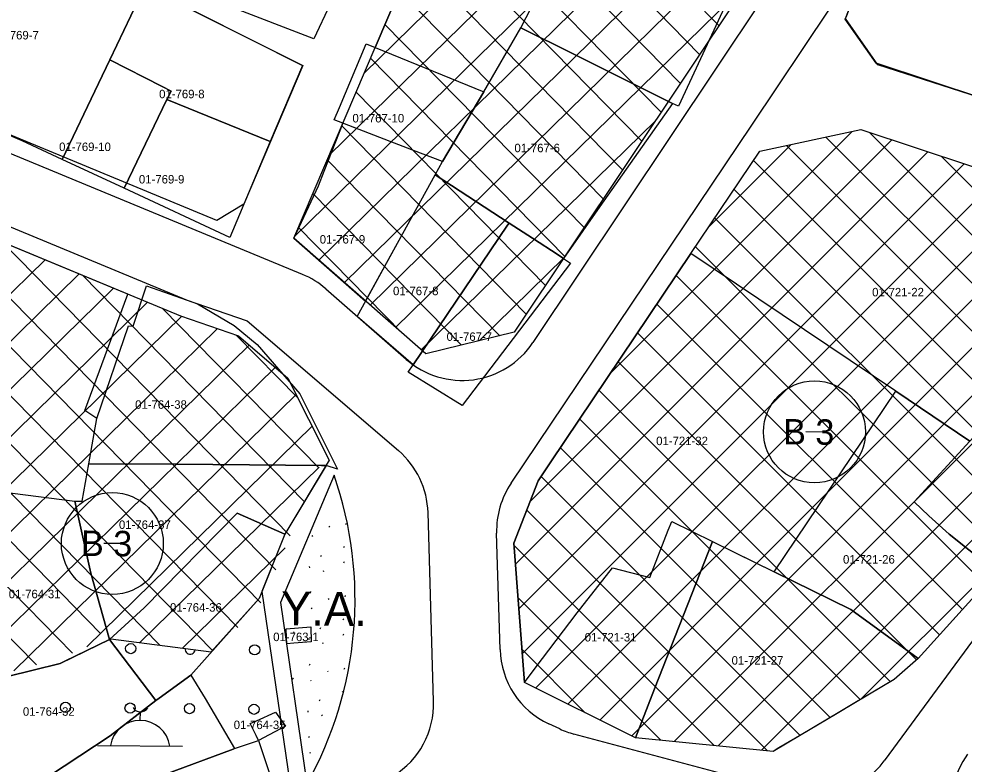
# Model space of a CAD drawing. Extents: x 413946 to 415528, y 4453939 to 4454944.
# Drawn here: x 414736.9 to 414848.2, y 4454767.4 to 4454855.2 of the extents above; entities that cross this region are included whole.
import ezdxf

# ---------------------------------------------------------------- set-up
doc = ezdxf.new("R2010")
doc.units = 0
for name, color, linetype in [('0_KADASTRO', 7, 'Continuous'), ('Level 27', 7, 'Continuous'), ('Level 28', 7, 'Continuous'), ('Level 29', 7, 'Continuous'), ('Level 32', 7, 'Continuous'), ('Level 34', 7, 'Continuous'), ('Level 41', 7, 'Continuous'), ('Level 46', 7, 'Continuous'), ('Level 57', 7, 'Continuous'), ('Level 62', 7, 'Continuous')]:
    doc.layers.add(name, color=color, linetype=linetype)

msp = doc.modelspace()

# ---------------------------------------------------------------- linework, layer by layer
at = {"layer": '0_KADASTRO'}
for p, q in [((414737.05, 4454828.01), (414729.27, 4454831.23)), ((414749.75, 4454822.75), (414737.05, 4454828.01)), ((414744.66, 4454809.04), (414749.75, 4454822.75)), ((414746.08, 4454808.1), (414744.66, 4454809.04)), ((414745.77, 4454806.31), (414746.08, 4454808.1)), ((414745.16, 4454802.77), (414745.77, 4454806.31)), ((414744.34, 4454798.37), (414745.16, 4454802.77)), ((414736.17, 4454799.3), (414743.48, 4454798.36)), ((414743.48, 4454798.36), (414744.34, 4454798.37))]:
    msp.add_line(p, q, dxfattribs=at)
for points in [[(414752.36, 4454860.27), (414753.91, 4454863.52), (414760.38, 4454876.55), (414763.13, 4454875.47), (414768.05, 4454873.54), (414779.22, 4454869.17), (414773.55, 4454856.92), (414771.64, 4454852.81)], [(414796, 4454854.11), (414800.36, 4454862.61), (414802.04, 4454865.89), (414804.61, 4454870.89), (414810.15, 4454868.74), (414823.28, 4454863.63), (414823.02, 4454863.05), (414819.75, 4454856.04), (414814.59, 4454844.87), (414813.88, 4454845.22), (414812.24, 4454846.04), (414802.27, 4454851)], [(414834.22, 4454855.15), (414834.38, 4454855.57), (414839.65, 4454869.41), (414854.88, 4454864.94), (414876.51, 4454858.57), (414869.5, 4454839.47), (414837.85, 4454849.96)], [(414724.49, 4454846.31), (414732.34, 4454868.76), (414751.75, 4454859.01), (414747.61, 4454850.34), (414746.27, 4454847.54), (414742.01, 4454838.61), (414737.3, 4454840.81)], [(414795.54, 4454864.47), (414794.58, 4454864.84), (414785.85, 4454868.21), (414778.86, 4454851.81), (414791.65, 4454846.56), (414796, 4454854.11), (414800.36, 4454862.61)], [(414747.61, 4454850.34), (414751.75, 4454859.01), (414757.91, 4454855.91), (414770.32, 4454849.68), (414766.5, 4454840.71), (414754.33, 4454845.66), (414754.82, 4454846.67), (414753.76, 4454847.22)], [(414785.93, 4454836.81), (414786.8, 4454838.37), (414791.65, 4454846.56), (414796, 4454854.11), (414802.27, 4454851), (414812.24, 4454846.04), (414813.88, 4454845.22), (414805.33, 4454833.05), (414801.31, 4454827.33), (414801.04, 4454826.95), (414800.41, 4454827.36), (414797.39, 4454829.33), (414794.64, 4454831.12)], [(414774.02, 4454843.26), (414774.64, 4454844.74), (414777.79, 4454852.25), (414791.65, 4454846.56), (414786.8, 4454838.37), (414784.18, 4454839.37), (414781.12, 4454840.54)], [(414742.01, 4454838.61), (414746.27, 4454847.54), (414747.61, 4454850.34), (414753.76, 4454847.22), (414754.82, 4454846.67), (414754.33, 4454845.66), (414749.3, 4454835.21)], [(414749.3, 4454835.21), (414754.33, 4454845.66), (414766.5, 4454840.71), (414761.74, 4454829.41)], [(414777.72, 4454821.93), (414782.13, 4454829.9), (414785.93, 4454836.81), (414786.8, 4454838.37), (414784.18, 4454839.37), (414781.12, 4454840.54), (414775.05, 4454842.87), (414772.83, 4454837.2), (414772.15, 4454835.46), (414769.28, 4454829.33)], [(414816.04, 4454827.52), (414824.14, 4454839.58), (414836.06, 4454842.13), (414868.61, 4454831.34), (414868.47, 4454830.18), (414868.04, 4454826.73), (414857.28, 4454814.56), (414848.9, 4454805.44), (414840.16, 4454811.32)], [(414776.73, 4454820.13), (414782.13, 4454829.9), (414785.93, 4454836.81), (414794.64, 4454831.12), (414794.46, 4454830.87), (414783.32, 4454814.4)], [(414783.32, 4454814.4), (414794.46, 4454830.87), (414794.64, 4454831.12), (414797.39, 4454829.33), (414800.41, 4454827.36), (414801.04, 4454826.95), (414801.86, 4454826.41), (414789.11, 4454809.64), (414782.75, 4454813.55)], [(414813.79, 4454795.97), (414813.79, 4454795.98), (414818.6, 4454793.61), (414821.35, 4454792.25), (414825.86, 4454790.03), (414840.16, 4454811.32), (414816.04, 4454827.52), (414799.56, 4454802.98), (414798.07, 4454800.77), (414795.2, 4454793.42), (414796.45, 4454777), (414797.71, 4454778.68), (414802.64, 4454785.21), (414806.81, 4454790.5), (414811.19, 4454789.35), (414813.38, 4454794.94)], [(414745.16, 4454802.77), (414745.77, 4454806.31), (414746.08, 4454808.1), (414749.82, 4454819.03), (414750.36, 4454818.97), (414751.94, 4454823.71), (414757.92, 4454821.59), (414762.24, 4454819.06), (414764.95, 4454816.81), (414769.98, 4454811.01), (414774.43, 4454802.12), (414773.08, 4454802.54), (414772.54, 4454802.54), (414764.05, 4454802.63), (414755.42, 4454802.72)], [(414842.31, 4454798.27), (414848.9, 4454805.44), (414857.28, 4454814.56), (414864.91, 4454806.46), (414864.79, 4454806.35), (414861.14, 4454802.14), (414852.05, 4454790.05), (414848.76, 4454792.64), (414846.44, 4454794.46), (414844.07, 4454796.65)], [(414825.86, 4454790.03), (414840.16, 4454811.32), (414848.9, 4454805.44), (414842.31, 4454798.27), (414844.07, 4454796.65), (414846.44, 4454794.46), (414848.76, 4454792.64), (414852.05, 4454790.05), (414850.58, 4454788.42), (414842.79, 4454779.81), (414834.86, 4454785.6)], [(414743.48, 4454798.36), (414744.34, 4454798.37), (414745.16, 4454802.77), (414755.42, 4454802.72), (414764.05, 4454802.63), (414772.54, 4454802.54), (414773.08, 4454802.54), (414768.22, 4454794.49), (414762.61, 4454796.96), (414751.65, 4454785.78), (414747.57, 4454782.06), (414745.37, 4454789.88), (414743.72, 4454797.3)], [(414731.37, 4454792.91), (414731.94, 4454799), (414732.03, 4454799.98), (414736.17, 4454799.3), (414743.48, 4454798.36), (414743.72, 4454797.3), (414745.37, 4454789.88), (414747.57, 4454782.06), (414742.22, 4454779.46), (414741.77, 4454779.24), (414735.4, 4454777.67), (414732.07, 4454778.62), (414732.64, 4454784.21)], [(414747.57, 4454782.06), (414751.65, 4454785.78), (414762.61, 4454796.96), (414768.22, 4454794.49), (414765.19, 4454786.9), (414757.14, 4454777.88), (414753.44, 4454775.15), (414753.04, 4454774.89)], [(414796.45, 4454777), (414797.71, 4454778.68), (414802.64, 4454785.21), (414806.81, 4454790.5), (414811.19, 4454789.35), (414813.38, 4454794.94), (414813.79, 4454795.97), (414818.6, 4454793.61), (414811.77, 4454776.26), (414809.5, 4454770.49)], [(414809.5, 4454770.49), (414811.77, 4454776.26), (414818.6, 4454793.61), (414825.86, 4454790.03), (414834.86, 4454785.6), (414842.79, 4454779.81), (414839.96, 4454777.34), (414835.14, 4454774.48), (414833.26, 4454773.36), (414828.81, 4454770.72), (414826.41, 4454769.29), (414825.72, 4454768.88)], [(414771.28, 4454783.55), (414771.33, 4454781.8), (414769.27, 4454781.62), (414768.46, 4454781.55), (414768.42, 4454782.3), (414768.36, 4454783.3)], [(414735.1, 4454762.42), (414733.8, 4454763.99), (414733.85, 4454768), (414734.45, 4454771.76), (414735.4, 4454777.67), (414741.77, 4454779.24), (414742.22, 4454779.46), (414747.57, 4454782.06), (414753.04, 4454774.89), (414747.66, 4454770.71)], [(414735.1, 4454762.42), (414747.66, 4454770.71), (414753.04, 4454774.89), (414753.44, 4454775.15), (414757.14, 4454777.88), (414758.85, 4454775.13), (414762.29, 4454769.21), (414762.12, 4454769.15), (414754.11, 4454766.15), (414756.35, 4454758.77), (414756.49, 4454758.29), (414748.98, 4454753.56), (414747.99, 4454752.94), (414744.72, 4454750.88), (414744.66, 4454750.84), (414735.52, 4454761.91)], [(414765.14, 4454770.18), (414764.84, 4454770.77), (414764.12, 4454772.16), (414764.88, 4454772.5), (414767.14, 4454773.52), (414768.3, 4454771.87)], [(414754.11, 4454766.15), (414762.12, 4454769.15), (414762.29, 4454769.21), (414765.14, 4454770.18), (414767.59, 4454762.71), (414765.95, 4454762.13), (414756.35, 4454758.77)]]:
    msp.add_lwpolyline(points, close=True, dxfattribs=at)
at = {"layer": 'Level 27'}
for points in [[(414732.34, 4454868.76), (414751.75, 4454859.01), (414770.36, 4454849.66)], [(414845.63, 4454847.33), (414838.06, 4454849.77)], [(414859.69, 4454842.79), (414845.63, 4454847.33)], [(414883.12, 4454820.04), (414875.6, 4454815.9), (414864.91, 4454806.46), (414861.14, 4454802.14), (414852.06, 4454790.06), (414842.79, 4454779.81), (414839.96, 4454777.34), (414825.72, 4454768.88), (414809.5, 4454770.49), (414796.45, 4454777), (414795.2, 4454793.42), (414798.07, 4454800.77), (414799.56, 4454802.98), (414816.04, 4454827.52), (414824.14, 4454839.58), (414836.06, 4454842.13)], [(414836.06, 4454842.13), (414868.61, 4454831.34), (414868.47, 4454830.18), (414878.48, 4454826.57), (414883.12, 4454820.04)], [(414773.46, 4454803.17), (414768.22, 4454794.49), (414765.52, 4454787.71)]]:
    msp.add_lwpolyline(points, dxfattribs=at)
at = {"layer": 'Level 28'}
for p, q in [((414769.28, 4454829.33), (414802.58, 4454907.46)), ((414770.36, 4454849.66), (414763.41, 4454833.34))]:
    msp.add_line(p, q, dxfattribs=at)
msp.add_lwpolyline([(414784.81, 4454815.72), (414769.28, 4454829.33)], dxfattribs=at)
at = {"layer": 'Level 29'}
for points in [[(414833.26, 4454896.5), (414821.99, 4454858.39), (414795.24, 4454818.26), (414784.81, 4454815.72)], [(414838.06, 4454849.77), (414834.24, 4454855.21), (414839.74, 4454869.36)], [(414760.21, 4454831.41), (414731.07, 4454843.47), (414714.16, 4454851.28)], [(414763.41, 4454833.34), (414760.21, 4454831.41)], [(414729.27, 4454831.23), (414755.95, 4454820.18)], [(414755.95, 4454820.18), (414762.77, 4454817.82), (414768.58, 4454812.84), (414773.46, 4454803.17)], [(414765.52, 4454787.71), (414769.03, 4454763.57), (414767.46, 4454759.91)]]:
    msp.add_lwpolyline(points, dxfattribs=at)
at = {"layer": 'Level 32'}
for p, q in [((414831.59, 4454806.5), (414829.59, 4454806.53)), ((414748.91, 4454793.36), (414746.91, 4454793.38))]:
    msp.add_line(p, q, dxfattribs=at)
for centre in [(414830.59, 4454806.52), (414747.91, 4454793.37)]:
    msp.add_circle(centre, 6, dxfattribs=at)
at = {"layer": 'Level 34'}
for p, q in [((414777.57, 4454848.78), (414828.14, 4454898.33)), ((414773.47, 4454839.17), (414832.33, 4454896.83)), ((414769.37, 4454829.55), (414831.45, 4454890.37)), ((414772.22, 4454826.75), (414829.12, 4454882.49)), ((414819.33, 4454854.39), (414791.89, 4454882.39)), ((414817.06, 4454850.99), (414790.2, 4454878.41)), ((414775.24, 4454824.1), (414826.79, 4454874.61)), ((414814.79, 4454847.59), (414788.5, 4454874.42)), ((414812.52, 4454844.18), (414786.8, 4454870.44)), ((414778.26, 4454821.46), (414824.46, 4454866.72)), ((414810.26, 4454840.78), (414785.1, 4454866.46)), ((414807.99, 4454837.38), (414783.41, 4454862.47)), ((414781.27, 4454818.81), (414822.13, 4454858.84)), ((414805.72, 4454833.98), (414781.71, 4454858.49)), ((414803.46, 4454830.58), (414780.01, 4454854.51)), ((414801.19, 4454827.18), (414778.31, 4454850.53)), ((414798.92, 4454823.78), (414776.61, 4454846.54)), ((414784.29, 4454816.17), (414811.85, 4454843.17)), ((414796.65, 4454820.38), (414774.92, 4454842.56)), ((414806.62, 4454813.49), (414835.04, 4454841.91)), ((414868.88, 4454809.96), (414837.05, 4454841.8)), ((414797.12, 4454798.33), (414839.71, 4454840.92)), ((414818.19, 4454830.72), (414827.84, 4454840.37)), ((414865.88, 4454807.31), (414831.94, 4454841.25)), ((414795.39, 4454790.94), (414843.95, 4454839.51)), ((414863.12, 4454804.41), (414827.28, 4454840.25)), ((414793.53, 4454817.84), (414773.22, 4454838.58)), ((414860.54, 4454801.34), (414823.4, 4454838.47)), ((414871.88, 4454812.62), (414845.51, 4454838.99)), ((414795.79, 4454785.69), (414848.2, 4454838.1)), ((414796.19, 4454780.43), (414852.45, 4454836.69)), ((414797.76, 4454776.35), (414856.7, 4454835.28)), ((414858.11, 4454798.11), (414821.13, 4454835.09)), ((414789.01, 4454816.74), (414771.52, 4454834.59)), ((414801.54, 4454774.46), (414860.95, 4454833.88)), ((414805.31, 4454772.58), (414865.2, 4454832.47)), ((414855.68, 4454794.88), (414818.86, 4454831.71)), ((414782.05, 4454818.13), (414769.82, 4454830.61)), ((414767.18, 4454790.28), (414728.61, 4454829.65)), ((414809.08, 4454770.7), (414868.54, 4454830.16)), ((414768.86, 4454794.29), (414734.98, 4454828.87)), ((414814.08, 4454770.04), (414872.7, 4454828.66)), ((414853.26, 4454791.65), (414816.58, 4454828.32)), ((414791.11, 4454817.25), (414801.08, 4454827.02)), ((414819.23, 4454769.53), (414876.85, 4454827.15)), ((414724.4, 4454811.51), (414740, 4454826.79)), ((414726.28, 4454807.74), (414744.02, 4454825.12)), ((414765.4, 4454786.38), (414726.95, 4454825.63)), ((414770.53, 4454798.29), (414744.4, 4454824.97)), ((414850.7, 4454788.55), (414814.31, 4454824.94)), ((414824.37, 4454769.02), (414879.91, 4454824.55)), ((414728.15, 4454803.98), (414748.04, 4454823.46)), ((414762.67, 4454783.46), (414725.28, 4454821.62)), ((414730.03, 4454800.21), (414752.05, 4454821.8)), ((414848.01, 4454785.58), (414812.04, 4454821.55)), ((414772.21, 4454802.3), (414753.82, 4454821.07)), ((414730.88, 4454795.45), (414756.08, 4454820.14)), ((414731.62, 4454790.57), (414760.3, 4454818.68)), ((414845.32, 4454782.61), (414809.76, 4454818.17)), ((414759.72, 4454780.75), (414723.61, 4454817.61)), ((414769.74, 4454810.53), (414762.51, 4454817.91)), ((414732.35, 4454785.69), (414764.03, 4454816.74)), ((414842.62, 4454779.66), (414807.49, 4454814.79)), ((414732.96, 4454780.69), (414767.08, 4454814.12)), ((414753.49, 4454781.39), (414724.83, 4454810.64)), ((414736.3, 4454778.36), (414769.54, 4454810.93)), ((414839.53, 4454777.09), (414805.22, 4454811.4)), ((414744.92, 4454781.21), (414771.43, 4454807.18)), ((414835.98, 4454774.98), (414802.94, 4454808.02)), ((414832.44, 4454772.87), (414800.67, 4454804.63)), ((414751.14, 4454781.7), (414772.25, 4454802.38)), ((414828.89, 4454770.76), (414798.4, 4454801.25)), ((414746.53, 4454782.78), (414730.3, 4454799.35)), ((414825.04, 4454768.95), (414796.71, 4454797.28)), ((414836, 4454774.99), (414855.04, 4454794.03)), ((414743.21, 4454780.45), (414731.31, 4454792.6)), ((414756.18, 4454781.04), (414768.27, 4454792.88)), ((414818.76, 4454769.57), (414795.22, 4454793.12)), ((414812.48, 4454770.19), (414795.69, 4454786.99)), ((414738.97, 4454779.07), (414732.32, 4454785.85)), ((414803.58, 4454773.44), (414796.16, 4454780.87))]:
    msp.add_line(p, q, dxfattribs=at)
at = {"layer": 'Level 41'}
for p, q in [((414772.85, 4454798.64), (414772.88, 4454798.6)), ((414773.41, 4454795.41), (414773.48, 4454795.3)), ((414775.4, 4454795.6), (414775.47, 4454795.76)), ((414771.41, 4454794.31), (414771.48, 4454794.2)), ((414775.13, 4454793.01), (414775.2, 4454792.9)), ((414772.48, 4454791.84), (414772.55, 4454792)), ((414771.1, 4454790.68), (414771.11, 4454790.52)), ((414775.17, 4454791.09), (414775.24, 4454791.25)), ((414772.72, 4454790.2), (414772.79, 4454790.09)), ((414771.23, 4454787.54), (414771.3, 4454787.7)), ((414775.31, 4454787.09), (414775.38, 4454787.25)), ((414769.22, 4454786.01), (414769.29, 4454785.91)), ((414773.32, 4454786.9), (414773.39, 4454786.79)), ((414771.32, 4454785.8), (414771.39, 4454785.69)), ((414775.05, 4454784.5), (414775.11, 4454784.39)), ((414769.26, 4454782.98), (414769.33, 4454782.87)), ((414772.39, 4454783.33), (414772.47, 4454783.49)), ((414775.08, 4454782.58), (414775.16, 4454782.74)), ((414771.01, 4454782.17), (414771.03, 4454782.01)), ((414772.64, 4454781.69), (414772.7, 4454781.58)), ((414771.14, 4454779.03), (414771.21, 4454779.19)), ((414773.23, 4454778.39), (414773.3, 4454778.28)), ((414775.22, 4454778.58), (414775.29, 4454778.74)), ((414769.14, 4454777.5), (414769.21, 4454777.4)), ((414771.23, 4454777.29), (414771.3, 4454777.18)), ((414774.96, 4454775.99), (414775.03, 4454775.88)), ((414772.3, 4454774.82), (414772.38, 4454774.98)), ((414770.92, 4454773.66), (414770.94, 4454773.5)), ((414772.55, 4454773.18), (414772.62, 4454773.07)), ((414771.05, 4454770.52), (414771.13, 4454770.68)), ((414773.14, 4454769.88), (414773.15, 4454769.88)), ((414771.15, 4454768.78), (414771.22, 4454768.67))]:
    msp.add_line(p, q, dxfattribs=at)
at = {"layer": 'Level 46'}
for p, q in [((414751.2, 4454772.53), (414751.21, 4454773.53)), ((414746.17, 4454769.58), (414756.17, 4454769.48))]:
    msp.add_line(p, q, dxfattribs=at)
for centre, radius, start, end in [((414751.22, 4454774.53), 1, 209.4126, 329.4156), ((414751.17, 4454768.99), 3.54, 8.2115, 170.6167)]:
    msp.add_arc(centre, radius, start, end, dxfattribs=at)
at = {"layer": 'Level 57'}
msp.add_line((414759.56, 4454780.6), (414765.19, 4454786.9), dxfattribs=at)
for points in [[(414733.23, 4454778.29), (414735.4, 4454777.67), (414741.77, 4454779.24), (414747.73, 4454782.14)], [(414747.73, 4454782.14), (414759.56, 4454780.6)]]:
    msp.add_lwpolyline(points, dxfattribs=at)
for centre in [(414750.07, 4454780.99), (414764.67, 4454780.84), (414742.4, 4454774.07), (414750, 4454773.99), (414756.99, 4454773.92), (414764.59, 4454773.84)]:
    msp.add_circle(centre, 0.6, dxfattribs=at)
msp.add_arc((414757.07, 4454780.92), 0.6, 172.0316, 353.1386, dxfattribs=at)
at = {"layer": 'Level 62'}
for points in [[(414824.38, 4454857.46), (414797.43, 4454817.04)], [(414823.2, 4454842.66), (414832.37, 4454856.31)], [(414770.3, 4454825.07), (414700.76, 4454853.86)], [(414794.86, 4454800.46), (414823.2, 4454842.66)], [(414723.57, 4454835.76), (414756.72, 4454822.03)], [(414782.52, 4454815.06), (414773.06, 4454823.35)], [(414756.61, 4454822.07), (414763.78, 4454819.59), (414781.6, 4454804.31)], [(414774.02, 4454801.43), (414767.73, 4454786.41), (414770.83, 4454765.08)], [(414785.74, 4454774.78), (414785.09, 4454797.01)], [(414860.7, 4454797.55), (414838.79, 4454767.76)], [(414793.56, 4454780.89), (414793.16, 4454794.59)], [(414800.6, 4454771.53), (414799.32, 4454772.12)], [(414828.15, 4454764.02), (414802.26, 4454770.92)]]:
    msp.add_lwpolyline(points, dxfattribs=at)
for centre, radius, start, end in [((414766.47, 4454815.83), 10, 48.7696, 67.5087), ((414789.11, 4454822.58), 10, 228.7683, 326.3078), ((414775.09, 4454796.72), 10, 1.676, 49.4016), ((414731.99, 4454786.79), 44.5, 330.7905, 19.2026), ((414803.16, 4454794.89), 10, 146.1076, 181.6743), ((414803.56, 4454781.18), 10, 181.6804, 244.944), ((414775.74, 4454774.49), 10, 301.8813, 1.6782), ((414804.84, 4454780.59), 10, 244.9408, 255.0717), ((414856.73, 4454762.71), 10, 144.3087, 233.5978), ((414830.73, 4454773.68), 10, 255.071, 323.6586)]:
    msp.add_arc(centre, radius, start, end, dxfattribs=at)

# ---------------------------------------------------------------- texts
at = {"layer": '0_KADASTRO'}
for s, p in [('01-769-7', (414733.9, 4454852.75)), ('01-769-8', (414753.42, 4454845.82)), ('01-767-10', (414776.18, 4454842.97)), ('01-769-10', (414741.64, 4454839.6)), ('01-767-6', (414795.26, 4454839.46)), ('01-769-9', (414751.04, 4454835.78)), ('01-767-9', (414772.33, 4454828.7)), ('01-767-8', (414780.96, 4454822.62)), ('01-721-22', (414837.38, 4454822.48)), ('01-767-7', (414787.27, 4454817.24)), ('01-764-38', (414750.59, 4454809.24)), ('01-721-32', (414811.95, 4454804.96)), ('01-764-37', (414748.69, 4454795.09)), ('01-721-26', (414833.95, 4454791)), ('01-764-31', (414735.71, 4454786.92)), ('01-764-36', (414754.7, 4454785.34)), ('01-763-1', (414766.85, 4454781.87)), ('01-721-31', (414803.53, 4454781.83)), ('01-721-27', (414820.83, 4454779.1)), ('01-764-32', (414737.38, 4454773.08)), ('01-764-35', (414762.2, 4454771.51))]:
    msp.add_text(s, height=1, dxfattribs=at).set_placement(p)
at = {"layer": 'Level 32'}
for p in [(414826.89, 4454805.05), (414744.21, 4454791.91)]:
    msp.add_text('B 3', height=3, rotation=359.4141, dxfattribs=at).set_placement(p)
at = {"layer": 'Level 41'}
msp.add_text('Y.A.', height=4, rotation=359.4141, dxfattribs=at).set_placement((414767.76, 4454783.74))

doc.saveas('drawing.dxf')
